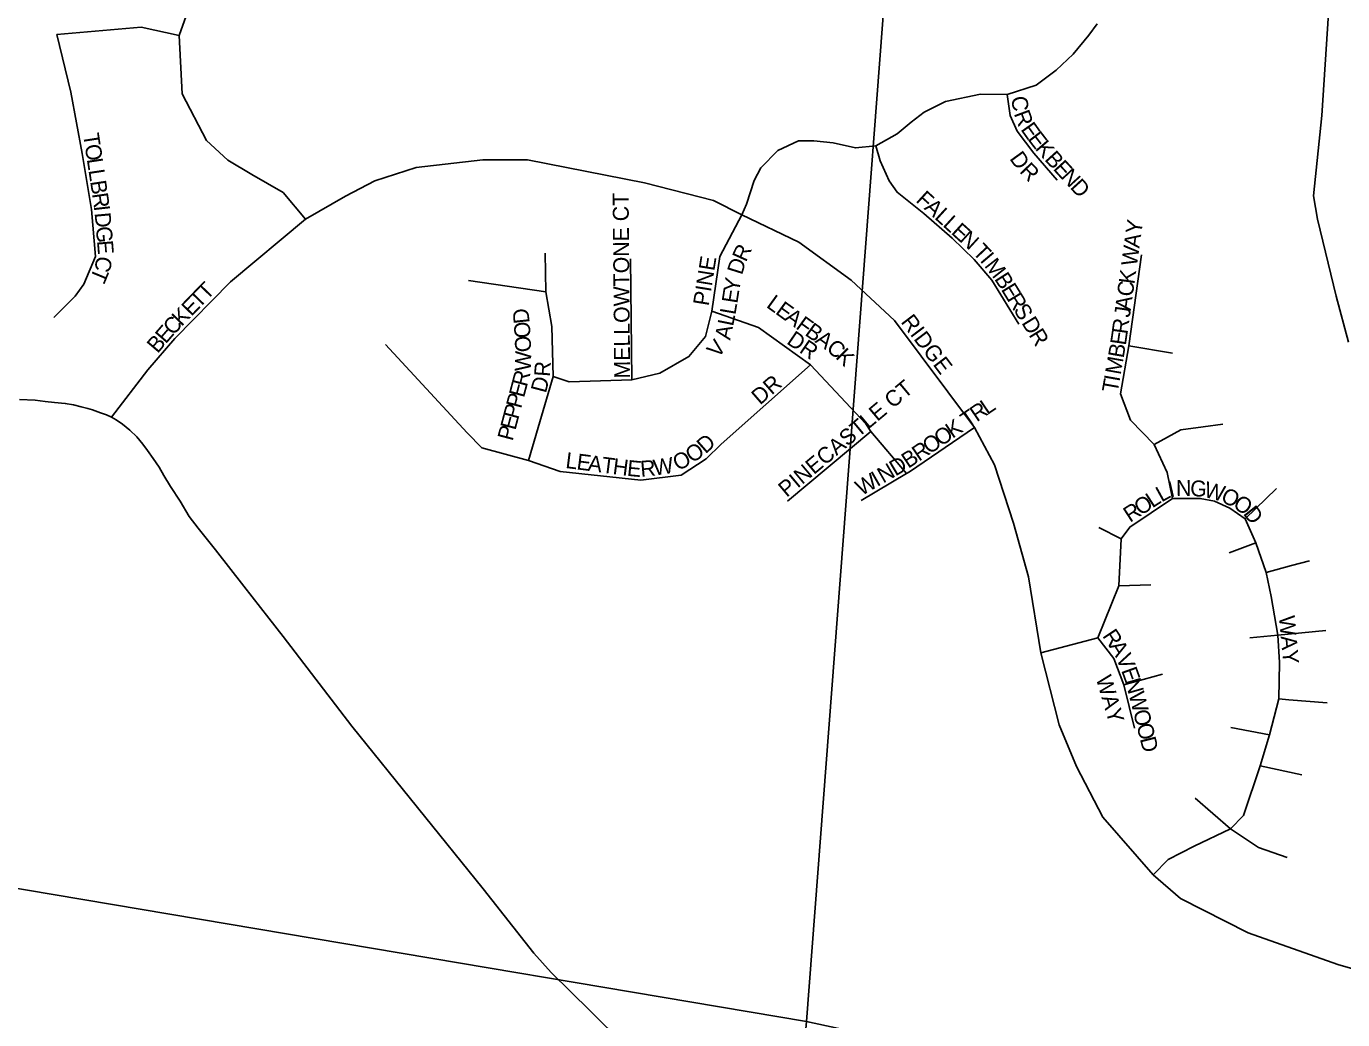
# Model space of a CAD drawing. Extents: x 1310247 to 1552180, y 377264 to 706493.
# Drawn here: x 1416553 to 1420689, y 496050 to 499172 of the extents above; entities that cross this region are included whole.
import ezdxf

# ---------------------------------------------------------------- set-up
doc = ezdxf.new("R2010")
doc.units = 0
for name, color, linetype in [('GM_X_County_Road', 7, 'Continuous'), ('GM_X_Section', 7, 'Continuous'), ('GM_X_Township_Subdivision', 7, 'Continuous'), ('GM_X_Township_Subdivision_Text', 7, 'Continuous')]:
    doc.layers.add(name, color=color, linetype=linetype)

msp = doc.modelspace()

# ---------------------------------------------------------------- linework, layer by layer
at = {"layer": 'GM_X_County_Road'}
msp.add_lwpolyline([(1418537.3, 495867.5), (1418324.6, 496077.8), (1418202.4, 496198.2), (1418148.1, 496259.1), (1417988.9, 496461.5), (1417576.1, 496972.7), (1417360.2, 497254.5), (1417315, 497312.1), (1417236.2, 497412.6), (1417147.1, 497526.3), (1417093.6, 497594.5), (1417065, 497631), (1417036.8, 497679.6), (1417005.7, 497726.2), (1416985.2, 497759.8), (1416970.5, 497786.8), (1416951.6, 497813.9), (1416934.4, 497839.3), (1416919.7, 497858.9), (1416900, 497881.9), (1416878.7, 497903.2), (1416855, 497921.2), (1416835.3, 497935.1), (1416821.1, 497943.6), (1416805, 497950.7), (1416786.2, 497957.2), (1416761.6, 497966.2), (1416746, 497970.3), (1416725.6, 497976), (1416701.8, 497981.8), (1416675.6, 497986.7), (1416642, 497990), (1416612.5, 497993.2), (1416581.4, 497996.5), (1416531.4, 497999)], dxfattribs=at)
at = {"layer": 'GM_X_Section'}
for points in [[(1419420.1, 501499.9), (1419004.7, 496044.9), (1413821.6, 496918.4), (1414234.1, 502333.5)], [(1419420.1, 501499.9), (1424746.1, 500303.3), (1424307.8, 494896.9), (1419004.7, 496044.9)], [(1419004.7, 496044.9), (1418523.1, 490671.4), (1413332.7, 491482.9), (1413821.6, 496918.4)]]:
    msp.add_lwpolyline(points, close=True, dxfattribs=at)
at = {"layer": 'GM_X_Township_Subdivision'}
for points in [[(1417430, 498565.9), (1417360.5, 498649), (1417261.7, 498706.5), (1417185.9, 498751), (1417119, 498813.1), (1417043.1, 498959.3), (1417033.9, 499142.6), (1417107.9, 499351.8)], [(1420645.2, 499211.9), (1420623.5, 498891.8), (1420597.5, 498639), (1420610.5, 498565.6), (1420669, 498323.8), (1420708, 498179.5)], [(1416639.6, 498256.9), (1416706.7, 498324.1), (1416734.1, 498361.5), (1416770.6, 498448.8), (1416757.8, 498595.9), (1416729.1, 498771.7), (1416692.8, 498964.6), (1416649.1, 499145.8), (1416913.6, 499168.5), (1417033.9, 499142.6)], [(1418801.9, 498579.3), (1418816.3, 498612.7), (1418840.1, 498687.3), (1418860.7, 498726.9), (1418914.9, 498781.8), (1418979.6, 498811.9), (1419028, 498811.9), (1419088.6, 498805.2), (1419158.2, 498789.8), (1419222.7, 498796.5), (1419289.9, 498834.1), (1419334, 498870.7), (1419374.7, 498902), (1419441.5, 498935.4), (1419551.8, 498958.8), (1419635.3, 498957.9), (1419726.7, 498986.8), (1419789.6, 499033.5), (1419843, 499084.1), (1419891.3, 499143.8), (1419917.8, 499179.8)], [(1419635.3, 498957.9), (1419644.4, 498891.8), (1419666.2, 498842), (1419718.8, 498772.8), (1419791.9, 498688.1)], [(1419222.7, 498796.5), (1419235.7, 498749), (1419264.6, 498685.8), (1419289.5, 498650.1), (1419373.8, 498584), (1419462.8, 498506.5), (1419531.6, 498438.5), (1419586.6, 498374), (1419672.1, 498235.5)], [(1416821.1, 497943.6), (1416934.5, 498091.9), (1417019.7, 498191.2), (1417194.8, 498368.4), (1417430, 498565.9), (1417556.5, 498638.1), (1417648, 498686.1), (1417778.1, 498728), (1417987.7, 498752.5), (1418127.5, 498752.1), (1418495.9, 498679.8), (1418712.4, 498624.4), (1418801.9, 498579.3), (1418980.6, 498493.5), (1419145.2, 498373.6), (1419280.8, 498247.8), (1419532.4, 497910.7), (1419595.8, 497793.6), (1419654.7, 497610.4), (1419701.8, 497442.3), (1419741.3, 497203.4), (1419798.7, 496977.3), (1419853.1, 496845.5), (1419935.9, 496686.5), (1420093.6, 496505.7), (1420179.6, 496431.1), (1420392.7, 496323.2), (1420674.4, 496223.4), (1420934.2, 496149.7)], [(1418801.9, 498579.3), (1418732.7, 498448.4), (1418706.8, 498277.1), (1418686.9, 498197.5), (1418635.1, 498133.7), (1418543.5, 498081.9), (1418455.9, 498061), (1418258.8, 498055), (1418209, 498071)], [(1418131.4, 497807.1), (1418161.2, 497910.7), (1418209, 498071), (1418204.8, 498228.8), (1418185.1, 498336.9), (1418183.1, 498458.4)], [(1418455.9, 498061), (1418452, 498441.4)], [(1420155.2, 497687.8), (1420138.4, 497769.3), (1420097.6, 497857.6), (1420022.9, 497933.7), (1419991.6, 498016.6), (1420017.5, 498167.4), (1420056.9, 498454.1)], [(1418185.1, 498336.9), (1417942.2, 498372.7)], [(1418706.8, 498277.1), (1418854.2, 498225.3), (1419017.4, 498107.8), (1419190.7, 497922.6), (1419206.6, 497898.7), (1419318.6, 497766.5)], [(1417681.4, 498171.6), (1417938.2, 497894.7), (1417984, 497846.9), (1418131.4, 497807.1), (1418230.3, 497773.3), (1418483.8, 497745.4), (1418611.2, 497761.3), (1418688.9, 497813.1), (1418736.7, 497858.5), (1419017.4, 498107.8)], [(1420017.5, 498167.4), (1420155, 498144.2)], [(1418945.3, 497679.6), (1419206.6, 497898.7)], [(1419176.7, 497681.6), (1419318.6, 497766.5), (1419328.1, 497772.2), (1419532.4, 497910.7)], [(1420097.6, 497857.6), (1420180.5, 497904.2), (1420251.4, 497913.6), (1420312.6, 497921.4)], [(1420383.5, 497624.2), (1420481.2, 497719.7)], [(1420093.6, 496505.7), (1420140.9, 496554.1), (1420223, 496595.2), (1420336.7, 496649.9), (1420377.7, 496692), (1420430.3, 496847.7), (1420459.8, 496945.6), (1420489.2, 497058.2), (1420491.3, 497172.9), (1420486.1, 497259.1), (1420464.5, 497380), (1420449.4, 497455.2), (1420416.2, 497549), (1420383.5, 497624.2), (1420335.3, 497657.4), (1420286.5, 497679.6), (1420242, 497688.1), (1420155.2, 497687.8), (1420020.2, 497598.2), (1419993, 497561.5), (1419986.2, 497413.4), (1419920.4, 497250.7), (1419741.3, 497203.4)], [(1419993, 497561.5), (1419923.5, 497597.4)], [(1420416.2, 497549), (1420333.1, 497517.5)], [(1420449.4, 497455.2), (1420528.9, 497477.1), (1420584.8, 497492.1)], [(1419986.2, 497413.4), (1420086.9, 497416.6)], [(1420486.1, 497259.1), (1420636.4, 497273.7)], [(1419920.4, 497250.7), (1419970.8, 497185.1), (1420001.8, 497102.3), (1420035.1, 496966.4)], [(1420397.3, 497249.8), (1420486.1, 497259.1)], [(1420001.8, 497102.3), (1420123.5, 497135.7)], [(1420489.2, 497058.2), (1420520.5, 497055.8), (1420640.2, 497046.4)], [(1420337.6, 496968.3), (1420459.8, 496945.6)], [(1420430.3, 496847.7), (1420560.8, 496820)], [(1420225.8, 496746.9), (1420336.7, 496649.9)], [(1420336.7, 496649.9), (1420424.9, 496591.6), (1420515.5, 496560.5)]]:
    msp.add_lwpolyline(points, dxfattribs=at)

# ---------------------------------------------------------------- texts
at = {"layer": 'GM_X_Township_Subdivision_Text'}
for s, rotation, p in [('C', 275.9486, (1419648.5, 498950.1)), ('R', 290.2175, (1419655.7, 498897.5)), ('T', 278.5686, (1416731.2, 498832.4)), ('E', 305.22, (1419676, 498847.7)), ('E', 307.5471, (1419697.7, 498817.2)), ('O', 278.553, (1416736.5, 498797.6)), ('K', 310.5164, (1419720.9, 498787)), ('L', 278.5646, (1416743, 498754.1)), ('D', 305.8578, (1419640.9, 498755.8)), ('B', 312.3326, (1419750.6, 498752.3)), ('E', 312.3512, (1419777.3, 498723)), ('L', 278.5686, (1416748.3, 498719.2)), ('R', 314.2412, (1419671.7, 498714.2)), ('N', 312.356, (1419801, 498697)), ('B', 278.5551, (1416753.5, 498684.4)), ('D', 312.364, (1419830.7, 498664.5)), ('R', 278.2606, (1416759.4, 498645.4)), ('MELLOWTONE CT', 90.4812, (1418450.5, 498065.2)), ('F', 317.6767, (1419345.9, 498622.6)), ('I', 276.6805, (1416765, 498606.5)), ('A', 317.6749, (1419372, 498598.9)), ('L', 317.6767, (1419404.5, 498569.2)), ('D', 275.1321, (1416767.6, 498585)), ('L', 317.6767, (1419430.5, 498545.5)), ('E', 317.6767, (1419456.5, 498521.8)), ('Y', 82.1172, (1420056.4, 498516.5)), ('G', 274.6829, (1416771.5, 498541.3)), ('N', 317.6749, (1419482.6, 498498.1)), ('A', 82.1287, (1420050.4, 498473)), ('E', 274.6941, (1416775.1, 498497.4)), ('R', 65.4827, (1418814.4, 498428.6)), ('T', 313.29, (1419524.1, 498460.3)), ('I', 310.203, (1419547.8, 498435.2)), ('W', 82.1306, (1420042.6, 498416.3)), ('C', 255.0154, (1416777.5, 498453.7)), ('PINE', 80.8358, (1418697.1, 498291.2)), ('D', 72.4497, (1418801.7, 498388.2)), ('M', 307.859, (1419561.6, 498418.9)), ('T', 247.4148, (1416767.8, 498417.1)), ('Y', 80.9688, (1418792.6, 498333.7)), ('B', 302.6966, (1419593.4, 498378.1)), ('K', 82.1287, (1420034.8, 498359.7)), ('T', 45.8991, (1417096, 498283.6)), ('T', 45.879, (1417120.5, 498308.9)), ('E', 81.1337, (1418787.2, 498299)), ('E', 301.4768, (1419614.6, 498345.1)), ('C', 82.132, (1420029.3, 498320.4)), ('E', 45.879, (1417071.5, 498258.3)), ('L', 80.2245, (1418781.1, 498263.4)), ('L', 324.1082, (1418875.6, 498291.1)), ('E', 324.1195, (1418904.1, 498270.5)), ('R', 301.4261, (1419633, 498315.1)), ('S', 301.4276, (1419653.6, 498281.3)), ('A', 82.1172, (1420023.3, 498276.8)), ('C', 46.6488, (1417013.8, 498198)), ('K', 45.9042, (1417040.8, 498226.7)), ('D', 96.0784, (1418135.1, 498239.8)), ('L', 78.5395, (1418773.8, 498227.3)), ('A', 324.1181, (1418932.7, 498249.8)), ('F', 324.1082, (1418968.3, 498224)), ('RIDGE', 307.091, (1419299.1, 498242.6)), ('D', 301.4303, (1419678.9, 498240)), ('J', 82.1256, (1420020.3, 498255)), ('E', 49.0505, (1416991.1, 498171.9)), ('O', 93.1169, (1418137.7, 498193.1)), ('A', 78.194, (1418764.7, 498183.9)), ('DR', 325.4903, (1418939.3, 498176.6)), ('B', 324.1215, (1418996.8, 498203.4)), ('R', 301.4261, (1419701.8, 498202.4)), ('E', 81.674, (1420007.9, 498167.5)), ('R', 82.1017, (1420013, 498202.7)), ('B', 49.6845, (1416965.6, 498141.8)), ('O', 92.6593, (1418139.8, 498148.7)), ('V', 51.2019, (1418726.3, 498126.6)), ('A', 324.1181, (1419028.9, 498180.2)), ('C', 320.2706, (1419063.9, 498154.9)), ('B', 80.3061, (1420001, 498127.2)), ('W', 88.0291, (1418137.9, 498087.1)), ('K', 315, (1419093.4, 498130.4)), ('M', 80.0047, (1419991.8, 498074.9)), ('R', 86.0666, (1418198.4, 498069.5)), ('E', 75.1654, (1418116.9, 498002.7)), ('R', 75.1656, (1418125.9, 498036.7)), ('D', 75.2481, (1418185.5, 498017)), ('DR', 40.9166, (1418858.6, 497980)), ('PINECASTLE CT', 39.946, (1418942.3, 497689.7)), ('T', 80.0055, (1419981.9, 498018.5)), ('I', 80.0198, (1419988, 498053.2)), ('P', 75.1654, (1418107.9, 497968.6)), ('P', 75.1654, (1418098.9, 497934.6)), ('T', 34.2848, (1419510.6, 497907.3)), ('R', 34.2828, (1419539.7, 497927.1)), ('L', 34.2862, (1419572.4, 497949.4)), ('E', 75.1619, (1418089.9, 497900.6)), ('K', 34.2878, (1419463.3, 497875)), ('P', 75.1654, (1418080.9, 497866.6)), ('D', 41.5917, (1418687.1, 497826.6)), ('O', 34.2957, (1419390.6, 497825.5)), ('O', 34.2811, (1419427, 497850.2)), ('O', 34.9644, (1418646, 497797.5)), ('B', 33.6209, (1419324.4, 497780.9)), ('R', 34.2746, (1419357.9, 497803.1)), ('L', 352.6988, (1418245.6, 497784.2)), ('E', 352.6988, (1418280.5, 497779.8)), ('A', 352.7015, (1418315.4, 497775.3)), ('T', 352.6988, (1418359, 497769.7)), ('H', 352.7015, (1418394, 497765.2)), ('E', 354.3449, (1418439.2, 497759.5)), ('R', 5.0722, (1418484.4, 497755.9)), ('W', 8.3543, (1418526.9, 497759.8)), ('O', 27.1721, (1418600.5, 497773.6)), ('D', 30.648, (1419284.1, 497756.9)), ('W', 29.9618, (1419176.9, 497695.1)), ('I', 29.9643, (1419226.4, 497723.6)), ('N', 29.9702, (1419245.5, 497734.6)), ('L', 28.8569, (1420120, 497675.3)), ('I', 13.2092, (1420147.5, 497691)), ('N', 0.4808, (1420166, 497695.7)), ('G', 356.8402, (1420209.2, 497696)), ('W', 345.0442, (1420250.4, 497694)), ('O', 334.4272, (1420303.4, 497680.1)), ('O', 32.9477, (1420054.4, 497632.7)), ('L', 32.9587, (1420091.3, 497656.6)), ('O', 325.8765, (1420341.4, 497662.1)), ('R', 32.9424, (1420021.1, 497611.1)), ('D', 308.5028, (1420374.8, 497640.1)), ('WAY', 275.1968, (1420488.9, 497317.8)), ('R', 303.424, (1419932.9, 497256.6)), ('A', 301.2918, (1419954.5, 497223.9)), ('V', 292.3189, (1419976.4, 497188.2)), ('E', 289.6446, (1419992.9, 497148.1)), ('WAY', 286.3873, (1419913.3, 497123.8)), ('N', 286.0775, (1420004.5, 497115.7)), ('W', 284.1056, (1420016.5, 497073.9)), ('O', 284.031, (1420030.5, 497018.4)), ('O', 284.0438, (1420041.1, 496975.7)), ('D', 284.0438, (1420051.8, 496933))]:
    msp.add_text(s, height=50, rotation=rotation, dxfattribs=at).set_placement(p)

doc.saveas('drawing.dxf')
